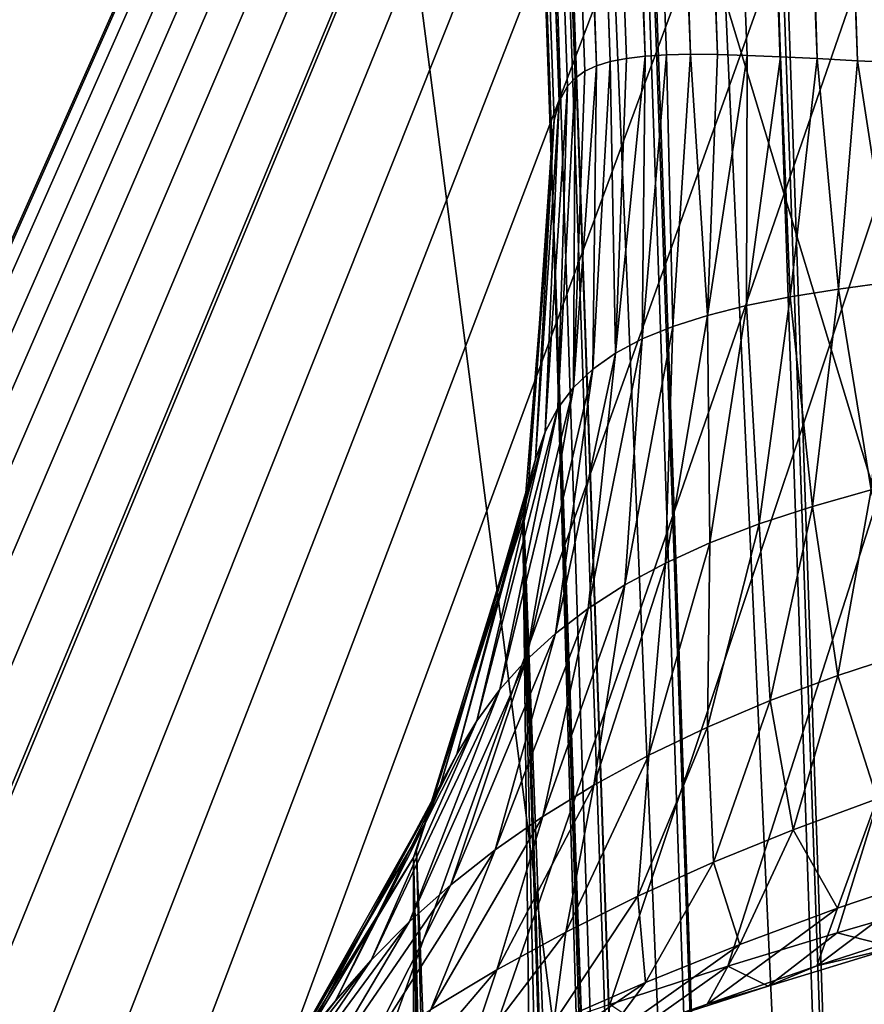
# Model space of a CAD drawing. Header units: millimetres. Extents: x -43.6 to 43.6, y -43.6 to 43.6.
# Tile 380 of 637: x -9.227 to -8.967, y 33.344 to 33.646. Entities that reach past the tile are written whole.
import ezdxf

# ---------------------------------------------------------------- set-up
doc = ezdxf.new("R2010")
doc.units = ezdxf.units.MM
doc.header["$LTSCALE"] = 52.148148
for name, color, linetype in [('150', 7, 'CONTINUOUS'), ('153', 7, 'CONTINUOUS'), ('186', 7, 'CONTINUOUS'), ('198', 7, 'CONTINUOUS'), ('214', 7, 'CONTINUOUS'), ('289', 7, 'CONTINUOUS'), ('380', 7, 'CONTINUOUS'), ('386', 7, 'CONTINUOUS')]:
    doc.layers.add(name, color=color, linetype=linetype)

msp = doc.modelspace()

# ---------------------------------------------------------------- linework, layer by layer
at = {"layer": '150', "linetype": 'Continuous'}
for points in [[(-8.17924, 35.94131, 23.93032), (-9.42874, 33.12963, 14.98488), (-10.46456, 35.34349, 23.93032), (-8.17924, 35.94131, 23.93032)], [(-9.42246, 33.14244, 15.02418), (-9.42874, 33.12963, 14.98488), (-8.17924, 35.94131, 23.93032), (-9.42246, 33.14244, 15.02418)], [(-9.41126, 33.1569, 15.06437), (-9.42246, 33.14244, 15.02418), (-8.17924, 35.94131, 23.93032), (-9.41126, 33.1569, 15.06437)], [(-9.39477, 33.17303, 15.10517), (-9.41126, 33.1569, 15.06437), (-8.17924, 35.94131, 23.93032), (-9.39477, 33.17303, 15.10517)], [(-9.38072, 33.18464, 15.13237), (-9.39477, 33.17303, 15.10517), (-8.17924, 35.94131, 23.93032), (-9.38072, 33.18464, 15.13237)], [(-9.36417, 33.19689, 15.15939), (-9.38072, 33.18464, 15.13237), (-8.17924, 35.94131, 23.93032), (-9.36417, 33.19689, 15.15939)], [(-9.34521, 33.20963, 15.18575), (-9.36417, 33.19689, 15.15939), (-8.17924, 35.94131, 23.93032), (-9.34521, 33.20963, 15.18575)], [(-9.32389, 33.22277, 15.21127), (-9.34521, 33.20963, 15.18575), (-8.17924, 35.94131, 23.93032), (-9.32389, 33.22277, 15.21127)], [(-9.30204, 33.23526, 15.23397), (-9.32389, 33.22277, 15.21127), (-8.17924, 35.94131, 23.93032), (-9.30204, 33.23526, 15.23397)], [(-9.30035, 33.2362, 15.23561), (-9.30204, 33.23526, 15.23397), (-8.17924, 35.94131, 23.93032), (-9.30035, 33.2362, 15.23561)], [(-9.27473, 33.24978, 15.25853), (-9.30035, 33.2362, 15.23561), (-8.17924, 35.94131, 23.93032), (-9.27473, 33.24978, 15.25853)], [(-9.24712, 33.26345, 15.27989), (-9.27473, 33.24978, 15.25853), (-8.17924, 35.94131, 23.93032), (-9.24712, 33.26345, 15.27989)], [(-9.21769, 33.27711, 15.29947), (-9.24712, 33.26345, 15.27989), (-8.17924, 35.94131, 23.93032), (-9.21769, 33.27711, 15.29947)], [(-9.18646, 33.29071, 15.31721), (-9.21769, 33.27711, 15.29947), (-8.17924, 35.94131, 23.93032), (-9.18646, 33.29071, 15.31721)], [(-9.15355, 33.30419, 15.33298), (-9.18646, 33.29071, 15.31721), (-8.17924, 35.94131, 23.93032), (-9.15355, 33.30419, 15.33298)], [(-9.1188, 33.31757, 15.34673), (-9.15355, 33.30419, 15.33298), (-8.17924, 35.94131, 23.93032), (-9.1188, 33.31757, 15.34673)], [(-9.08214, 33.33086, 15.35842), (-9.1188, 33.31757, 15.34673), (-8.17924, 35.94131, 23.93032), (-9.08214, 33.33086, 15.35842)], [(-9.0452, 33.34347, 15.36759), (-9.08214, 33.33086, 15.35842), (-8.17924, 35.94131, 23.93032), (-9.0452, 33.34347, 15.36759)], [(-9.00884, 33.3552, 15.37433), (-9.0452, 33.34347, 15.36759), (-8.17924, 35.94131, 23.93032), (-9.00884, 33.3552, 15.37433)], [(-8.97527, 33.36546, 15.37867), (-9.00884, 33.3552, 15.37433), (-8.17924, 35.94131, 23.93032), (-8.97527, 33.36546, 15.37867)], [(-8.94382, 33.37465, 15.38133), (-8.97527, 33.36546, 15.37867), (-8.17924, 35.94131, 23.93032), (-8.94382, 33.37465, 15.38133)]]:
    msp.add_3dface(points, dxfattribs=at)
at = {"layer": '153', "color": 2, "linetype": 'Continuous'}
for points in [[(-6.91836, 34.71758, 25.93032), (-9.17276, 34.19103, 25.93032), (-6.29734, 28.34869, 2.36968), (-6.91836, 34.71758, 25.93032)], [(-9.17276, 34.19103, 25.93032), (-11.38891, 33.51804, 25.93032), (-8.34962, 27.81336, 2.36968), (-9.17276, 34.19103, 25.93032)], [(-6.29734, 28.34869, 2.36968), (-9.17276, 34.19103, 25.93032), (-7.32823, 28.09979, 2.36968), (-6.29734, 28.34869, 2.36968)], [(-7.32823, 28.09979, 2.36968), (-9.17276, 34.19103, 25.93032), (-8.34962, 27.81336, 2.36968), (-7.32823, 28.09979, 2.36968)], [(-8.34962, 27.81336, 2.36968), (-11.38891, 33.51804, 25.93032), (-9.35983, 27.48989, 2.36968), (-8.34962, 27.81336, 2.36968)]]:
    msp.add_3dface(points, dxfattribs=at)
at = {"layer": '186', "linetype": 'Continuous'}
for points in [[(-9.17213, 36.72465, -3.20318), (-9.00018, 31.80065, -1.69419), (-9.17271, 36.74118, -2.98436), (-9.17213, 36.72465, -3.20318)], [(-9.17271, 36.74118, -2.98436), (-9.00018, 31.80065, -1.69419), (-9.17194, 36.71918, -2.76602), (-9.17271, 36.74118, -2.98436)], [(-9.17023, 36.67011, -3.41574), (-9.00018, 31.80065, -1.69419), (-9.17213, 36.72465, -3.20318), (-9.17023, 36.67011, -3.41574)], [(-9.17194, 36.71918, -2.76602), (-9.00018, 31.80065, -1.69419), (-9.16985, 36.65933, -2.55488), (-9.17194, 36.71918, -2.76602)], [(-9.16705, 36.57924, -3.6155), (-9.00018, 31.80065, -1.69419), (-9.17023, 36.67011, -3.41574), (-9.16705, 36.57924, -3.6155)], [(-9.16985, 36.65933, -2.55488), (-9.00018, 31.80065, -1.69419), (-9.1665, 36.56348, -2.35744), (-9.16985, 36.65933, -2.55488)], [(-9.16271, 36.45482, -3.79629), (-9.00018, 31.80065, -1.69419), (-9.16705, 36.57924, -3.6155), (-9.16271, 36.45482, -3.79629)], [(-9.1665, 36.56348, -2.35744), (-9.00018, 31.80065, -1.69419), (-9.162, 36.43456, -2.17981), (-9.1665, 36.56348, -2.35744)], [(-9.15733, 36.30068, -3.95255), (-9.00018, 31.80065, -1.69419), (-9.16271, 36.45482, -3.79629), (-9.15733, 36.30068, -3.95255)], [(-9.162, 36.43456, -2.17981), (-9.00018, 31.80065, -1.69419), (-9.15648, 36.27654, -2.02745), (-9.162, 36.43456, -2.17981)], [(-9.15107, 36.12158, -4.07945), (-9.00018, 31.80065, -1.69419), (-9.15733, 36.30068, -3.95255), (-9.15107, 36.12158, -4.07945)], [(-9.15648, 36.27654, -2.02745), (-9.00018, 31.80065, -1.69419), (-9.15012, 36.09427, -1.90506), (-9.15648, 36.27654, -2.02745)], [(-9.14414, 35.92302, -4.17307), (-9.00018, 31.80065, -1.69419), (-9.15107, 36.12158, -4.07945), (-9.14414, 35.92302, -4.17307)], [(-9.15012, 36.09427, -1.90506), (-9.00018, 31.80065, -1.69419), (-9.1431, 35.89333, -1.81642), (-9.15012, 36.09427, -1.90506)], [(-9.13674, 35.71112, -4.23051), (-9.00018, 31.80065, -1.69419), (-9.14414, 35.92302, -4.17307), (-9.13674, 35.71112, -4.23051)], [(-9.1431, 35.89333, -1.81642), (-9.00018, 31.80065, -1.69419), (-9.13936, 35.7863, -1.78531), (-9.1431, 35.89333, -1.81642)], [(-9.14013, 35.80819, 14.73878), (-9.12063, 35.24979, -1.2517), (-9.03766, 32.87385, 12.20489), (-9.14013, 35.80819, 14.73878)], [(-9.06302, 33.59998, 14.81589), (-9.14013, 35.80819, 14.73878), (-9.03766, 32.87385, 12.20489), (-9.06302, 33.59998, 14.81589)], [(-9.13936, 35.7863, -1.78531), (-9.00018, 31.80065, -1.69419), (-9.1355, 35.67571, -1.76368), (-9.13936, 35.7863, -1.78531)], [(-9.13294, 35.60227, -4.24506), (-9.00018, 31.80065, -1.69419), (-9.13674, 35.71112, -4.23051), (-9.13294, 35.60227, -4.24506)], [(-9.1355, 35.67571, -1.76368), (-9.00018, 31.80065, -1.69419), (-9.132, 35.57548, -1.7379), (-9.1355, 35.67571, -1.76368)], [(-9.12906, 35.49128, -4.25), (-9.00018, 31.80065, -1.69419), (-9.13294, 35.60227, -4.24506), (-9.12906, 35.49128, -4.25)], [(-9.132, 35.57548, -1.7379), (-9.00018, 31.80065, -1.69419), (-9.12876, 35.48268, -1.69201), (-9.132, 35.57548, -1.7379)], [(-9.0178, 32.30523, -4.25), (-9.00018, 31.80065, -1.69419), (-9.12906, 35.49128, -4.25), (-9.0178, 32.30523, -4.25)], [(-9.12876, 35.48268, -1.69201), (-9.00018, 31.80065, -1.69419), (-9.12593, 35.40158, -1.62826), (-9.12876, 35.48268, -1.69201)], [(-9.12593, 35.40158, -1.62826), (-9.00018, 31.80065, -1.69419), (-9.12362, 35.33538, -1.54935), (-9.12593, 35.40158, -1.62826)], [(-9.12362, 35.33538, -1.54935), (-9.00018, 31.80065, -1.69419), (-9.12191, 35.28662, -1.45825), (-9.12362, 35.33538, -1.54935)], [(-9.12191, 35.28662, -1.45825), (-9.00018, 31.80065, -1.69419), (-9.1209, 35.25755, -1.35855), (-9.12191, 35.28662, -1.45825)], [(-9.00018, 31.80065, -1.69419), (-9.01468, 32.21582, 9.84173), (-9.1209, 35.25755, -1.35855), (-9.00018, 31.80065, -1.69419)], [(-9.1209, 35.25755, -1.35855), (-9.01468, 32.21582, 9.84173), (-9.12066, 35.25082, -1.30562), (-9.1209, 35.25755, -1.35855)], [(-9.01468, 32.21582, 9.84173), (-9.12063, 35.24979, -1.2517), (-9.12066, 35.25082, -1.30562), (-9.01468, 32.21582, 9.84173)], [(-9.03766, 32.87385, 12.20489), (-9.12063, 35.24979, -1.2517), (-9.01468, 32.21582, 9.84173), (-9.03766, 32.87385, 12.20489)]]:
    msp.add_3dface(points, dxfattribs=at)
at = {"layer": '198', "linetype": 'Continuous'}
for points in [[(-9.07165, 33.49317, 14.84549), (-9.06302, 33.59998, 14.81589), (-9.02197, 32.17683, 10.04762), (-9.07165, 33.49317, 14.84549)], [(-9.06302, 33.59998, 14.81589), (-9.03766, 32.87385, 12.20489), (-9.01528, 32.20245, 9.9152), (-9.06302, 33.59998, 14.81589)], [(-9.02197, 32.17683, 10.04762), (-9.06302, 33.59998, 14.81589), (-9.0178, 32.18943, 9.98382), (-9.02197, 32.17683, 10.04762)], [(-9.0178, 32.18943, 9.98382), (-9.06302, 33.59998, 14.81589), (-9.01528, 32.20245, 9.9152), (-9.0178, 32.18943, 9.98382)], [(-9.07187, 33.49209, 14.84579), (-9.07165, 33.49317, 14.84549), (-9.03082, 32.15863, 10.1355), (-9.07187, 33.49209, 14.84579)], [(-9.03082, 32.15863, 10.1355), (-9.07165, 33.49317, 14.84549), (-9.02197, 32.17683, 10.04762), (-9.03082, 32.15863, 10.1355)], [(-9.10456, 33.39078, 14.87363), (-9.07187, 33.49209, 14.84579), (-9.05576, 32.12476, 10.28614), (-9.10456, 33.39078, 14.87363)], [(-9.05576, 32.12476, 10.28614), (-9.07187, 33.49209, 14.84579), (-9.04224, 32.14128, 10.21473), (-9.05576, 32.12476, 10.28614)], [(-9.04224, 32.14128, 10.21473), (-9.07187, 33.49209, 14.84579), (-9.03123, 32.15791, 10.13887), (-9.04224, 32.14128, 10.21473)], [(-9.03123, 32.15791, 10.13887), (-9.07187, 33.49209, 14.84579), (-9.03082, 32.15863, 10.1355), (-9.03123, 32.15791, 10.13887)], [(-9.10553, 33.38866, 14.87421), (-9.10456, 33.39078, 14.87363), (-9.07102, 32.10902, 10.35054), (-9.10553, 33.38866, 14.87421)], [(-9.07102, 32.10902, 10.35054), (-9.10456, 33.39078, 14.87363), (-9.05576, 32.12476, 10.28614), (-9.07102, 32.10902, 10.35054)], [(-9.16012, 33.29787, 14.89892), (-9.10553, 33.38866, 14.87421), (-9.10577, 32.07967, 10.46101), (-9.16012, 33.29787, 14.89892)], [(-9.10577, 32.07967, 10.46101), (-9.10553, 33.38866, 14.87421), (-9.08775, 32.09401, 10.40863), (-9.10577, 32.07967, 10.46101)], [(-9.08775, 32.09401, 10.40863), (-9.10553, 33.38866, 14.87421), (-9.08422, 32.09702, 10.39726), (-9.08775, 32.09401, 10.40863)], [(-9.08422, 32.09702, 10.39726), (-9.10553, 33.38866, 14.87421), (-9.07102, 32.10902, 10.35054), (-9.08422, 32.09702, 10.39726)]]:
    msp.add_3dface(points, dxfattribs=at)
at = {"layer": '214', "color": 2, "linetype": 'Continuous'}
for points in [[(-9.18806, 34.29035, 26.12162), (-11.43638, 33.69047, 26.19683), (-11.41111, 33.616, 26.12162), (-9.18806, 34.29035, 26.12162)], [(-9.18806, 34.29035, 26.12162), (-11.41111, 33.616, 26.12162), (-9.17239, 34.2319, 26.03118), (-9.18806, 34.29035, 26.12162)], [(-9.17239, 34.2319, 26.03118), (-11.41111, 33.616, 26.12162), (-11.39166, 33.55869, 26.03118), (-9.17239, 34.2319, 26.03118)], [(-9.17276, 34.19103, 25.93032), (-9.17239, 34.2319, 26.03118), (-11.39166, 33.55869, 26.03118), (-9.17276, 34.19103, 25.93032)], [(-11.38891, 33.51804, 25.93032), (-9.17276, 34.19103, 25.93032), (-11.39166, 33.55869, 26.03118), (-11.38891, 33.51804, 25.93032)]]:
    msp.add_3dface(points, dxfattribs=at)
at = {"layer": '289', "linetype": 'Continuous'}
for points in [[(-9.00414, 35.49564, -4.46651), (-8.89544, 32.3095, -4.465), (-9.05287, 35.49394, -4.42974), (-9.00414, 35.49564, -4.46651)], [(-8.99913, 35.49581, -4.46932), (-8.89288, 32.30959, -4.46651), (-9.00414, 35.49564, -4.46651), (-8.99913, 35.49581, -4.46932)], [(-8.89288, 32.30959, -4.46651), (-8.89544, 32.3095, -4.465), (-9.00414, 35.49564, -4.46651), (-8.89288, 32.30959, -4.46651)], [(-8.94388, 35.49774, -4.49148), (-8.83402, 32.31164, -4.4911), (-8.99913, 35.49581, -4.46932), (-8.94388, 35.49774, -4.49148)], [(-8.83402, 32.31164, -4.4911), (-8.89288, 32.30959, -4.46651), (-8.99913, 35.49581, -4.46932), (-8.83402, 32.31164, -4.4911)], [(-9.09559, 35.49244, -4.375), (-8.98727, 32.30629, -4.36975), (-9.12024, 35.49158, -4.31585), (-9.09559, 35.49244, -4.375)], [(-9.09422, 35.49249, -4.37734), (-8.98433, 32.30639, -4.375), (-9.09559, 35.49244, -4.375), (-9.09422, 35.49249, -4.37734)], [(-8.98433, 32.30639, -4.375), (-8.98727, 32.30629, -4.36975), (-9.09559, 35.49244, -4.375), (-8.98433, 32.30639, -4.375)], [(-9.05588, 35.49383, -4.42678), (-8.94777, 32.30767, -4.42357), (-9.09422, 35.49249, -4.37734), (-9.05588, 35.49383, -4.42678)], [(-8.94777, 32.30767, -4.42357), (-8.98433, 32.30639, -4.375), (-9.09422, 35.49249, -4.37734), (-8.94777, 32.30767, -4.42357)], [(-9.05287, 35.49394, -4.42974), (-8.94462, 32.30778, -4.42678), (-9.05588, 35.49383, -4.42678), (-9.05287, 35.49394, -4.42974)], [(-8.94462, 32.30778, -4.42678), (-8.94777, 32.30767, -4.42357), (-9.05588, 35.49383, -4.42678), (-8.94462, 32.30778, -4.42678)], [(-8.89544, 32.3095, -4.465), (-8.94462, 32.30778, -4.42678), (-9.05287, 35.49394, -4.42974), (-8.89544, 32.3095, -4.465)], [(-9.0178, 32.30523, -4.25), (-9.12906, 35.49128, -4.25), (-9.12055, 35.49157, -4.3147), (-9.0178, 32.30523, -4.25)], [(-9.12024, 35.49158, -4.31585), (-9.00929, 32.30552, -4.3147), (-9.12055, 35.49157, -4.3147), (-9.12024, 35.49158, -4.31585)], [(-9.01113, 32.30546, -4.3074), (-9.0178, 32.30523, -4.25), (-9.12055, 35.49157, -4.3147), (-9.01113, 32.30546, -4.3074)], [(-9.00929, 32.30552, -4.3147), (-9.01113, 32.30546, -4.3074), (-9.12055, 35.49157, -4.3147), (-9.00929, 32.30552, -4.3147)], [(-8.98727, 32.30629, -4.36975), (-9.00929, 32.30552, -4.3147), (-9.12024, 35.49158, -4.31585), (-8.98727, 32.30629, -4.36975)]]:
    msp.add_3dface(points, dxfattribs=at)
at = {"layer": '380', "linetype": 'Continuous'}
for points in [[(-8.98015, 35.82192, 14.97201), (-8.98598, 35.82164, 14.96969), (-8.90693, 33.63214, 15.04721), (-8.98015, 35.82192, 14.97201)], [(-8.955, 35.82309, 14.98018), (-8.98015, 35.82192, 14.97201), (-8.89062, 33.63271, 15.05309), (-8.955, 35.82309, 14.98018)], [(-8.89062, 33.63271, 15.05309), (-8.98015, 35.82192, 14.97201), (-8.90693, 33.63214, 15.04721), (-8.89062, 33.63271, 15.05309)], [(-9.01531, 35.82011, 14.95525), (-9.0425, 35.81853, 14.93709), (-8.94, 33.63247, 15.03101), (-9.01531, 35.82011, 14.95525)], [(-8.98598, 35.82164, 14.96969), (-9.01531, 35.82011, 14.95525), (-8.92353, 33.6321, 15.03983), (-8.98598, 35.82164, 14.96969)], [(-8.92353, 33.6321, 15.03983), (-9.01531, 35.82011, 14.95525), (-8.94, 33.63247, 15.03101), (-8.92353, 33.6321, 15.03983)], [(-8.90693, 33.63214, 15.04721), (-8.98598, 35.82164, 14.96969), (-8.92353, 33.6321, 15.03983), (-8.90693, 33.63214, 15.04721)], [(-9.06708, 35.81692, 14.91554), (-9.08863, 35.81531, 14.89095), (-8.99269, 33.63493, 14.9899), (-9.06708, 35.81692, 14.91554)], [(-9.04992, 35.81806, 14.93117), (-9.06708, 35.81692, 14.91554), (-8.98143, 33.63437, 15.00071), (-9.04992, 35.81806, 14.93117)], [(-8.98143, 33.63437, 15.00071), (-9.06708, 35.81692, 14.91554), (-8.99269, 33.63493, 14.9899), (-8.98143, 33.63437, 15.00071)], [(-9.0425, 35.81853, 14.93709), (-9.04992, 35.81806, 14.93117), (-8.969, 33.63373, 15.0112), (-9.0425, 35.81853, 14.93709)], [(-8.969, 33.63373, 15.0112), (-9.04992, 35.81806, 14.93117), (-8.98143, 33.63437, 15.00071), (-8.969, 33.63373, 15.0112)], [(-8.94, 33.63247, 15.03101), (-9.0425, 35.81853, 14.93709), (-8.95525, 33.63306, 15.02134), (-8.94, 33.63247, 15.03101)], [(-8.95525, 33.63306, 15.02134), (-9.0425, 35.81853, 14.93709), (-8.969, 33.63373, 15.0112), (-8.95525, 33.63306, 15.02134)], [(-9.10678, 35.81372, 14.86376), (-9.12121, 35.81219, 14.83442), (-9.03429, 33.63513, 14.93339), (-9.10678, 35.81372, 14.86376)], [(-9.09545, 35.81474, 14.88161), (-9.10678, 35.81372, 14.86376), (-9.02035, 33.63569, 14.95627), (-9.09545, 35.81474, 14.88161)], [(-9.02035, 33.63569, 14.95627), (-9.10678, 35.81372, 14.86376), (-9.02774, 33.63553, 14.94483), (-9.02035, 33.63569, 14.95627)], [(-9.02774, 33.63553, 14.94483), (-9.10678, 35.81372, 14.86376), (-9.03429, 33.63513, 14.93339), (-9.02774, 33.63553, 14.94483)], [(-9.08863, 35.81531, 14.89095), (-9.09545, 35.81474, 14.88161), (-9.01208, 33.63562, 14.96763), (-9.08863, 35.81531, 14.89095)], [(-9.01208, 33.63562, 14.96763), (-9.09545, 35.81474, 14.88161), (-9.02035, 33.63569, 14.95627), (-9.01208, 33.63562, 14.96763)], [(-8.99269, 33.63493, 14.9899), (-9.08863, 35.81531, 14.89095), (-9.00288, 33.63536, 14.97886), (-8.99269, 33.63493, 14.9899)], [(-9.00288, 33.63536, 14.97886), (-9.08863, 35.81531, 14.89095), (-9.01208, 33.63562, 14.96763), (-9.00288, 33.63536, 14.97886)], [(-9.1359, 35.80995, 14.78485), (-9.14013, 35.80819, 14.73878), (-9.06073, 33.62122, 14.85392), (-9.1359, 35.80995, 14.78485)], [(-9.13169, 35.81075, 14.80345), (-9.1359, 35.80995, 14.78485), (-9.05582, 33.62838, 14.87837), (-9.13169, 35.81075, 14.80345)], [(-9.05582, 33.62838, 14.87837), (-9.1359, 35.80995, 14.78485), (-9.05818, 33.62587, 14.86827), (-9.05582, 33.62838, 14.87837)], [(-9.05818, 33.62587, 14.86827), (-9.1359, 35.80995, 14.78485), (-9.06073, 33.62122, 14.85392), (-9.05818, 33.62587, 14.86827)], [(-9.12228, 35.81206, 14.83179), (-9.13169, 35.81075, 14.80345), (-9.0493, 33.63214, 14.89965), (-9.12228, 35.81206, 14.83179)], [(-9.0493, 33.63214, 14.89965), (-9.13169, 35.81075, 14.80345), (-9.05288, 33.63046, 14.88884), (-9.0493, 33.63214, 14.89965)], [(-9.05288, 33.63046, 14.88884), (-9.13169, 35.81075, 14.80345), (-9.05582, 33.62838, 14.87837), (-9.05288, 33.63046, 14.88884)], [(-9.12121, 35.81219, 14.83442), (-9.12228, 35.81206, 14.83179), (-9.04504, 33.63346, 14.91073), (-9.12121, 35.81219, 14.83442)], [(-9.04504, 33.63346, 14.91073), (-9.12228, 35.81206, 14.83179), (-9.0493, 33.63214, 14.89965), (-9.04504, 33.63346, 14.91073)], [(-9.03429, 33.63513, 14.93339), (-9.12121, 35.81219, 14.83442), (-9.04005, 33.63445, 14.922), (-9.03429, 33.63513, 14.93339)], [(-9.04005, 33.63445, 14.922), (-9.12121, 35.81219, 14.83442), (-9.04504, 33.63346, 14.91073), (-9.04005, 33.63445, 14.922)], [(-9.14013, 35.80819, 14.73878), (-9.06302, 33.59998, 14.81589), (-9.06301, 33.60841, 14.82792), (-9.14013, 35.80819, 14.73878)], [(-9.06073, 33.62122, 14.85392), (-9.14013, 35.80819, 14.73878), (-9.06229, 33.61545, 14.84052), (-9.06073, 33.62122, 14.85392)], [(-9.06229, 33.61545, 14.84052), (-9.14013, 35.80819, 14.73878), (-9.06301, 33.60841, 14.82792), (-9.06229, 33.61545, 14.84052)]]:
    msp.add_3dface(points, dxfattribs=at)
at = {"layer": '386', "linetype": 'Continuous'}
for points in [[(-9.02774, 33.63553, 14.94483), (-9.03429, 33.63513, 14.93339), (-9.0352, 33.54814, 14.9485), (-9.02774, 33.63553, 14.94483)], [(-9.0258, 33.55199, 14.96277), (-9.02774, 33.63553, 14.94483), (-9.0352, 33.54814, 14.9485), (-9.0258, 33.55199, 14.96277)], [(-9.02035, 33.63569, 14.95627), (-9.02774, 33.63553, 14.94483), (-9.0258, 33.55199, 14.96277), (-9.02035, 33.63569, 14.95627)], [(-9.01512, 33.55539, 14.97685), (-9.02035, 33.63569, 14.95627), (-9.0258, 33.55199, 14.96277), (-9.01512, 33.55539, 14.97685)], [(-9.01208, 33.63562, 14.96763), (-9.02035, 33.63569, 14.95627), (-9.01512, 33.55539, 14.97685), (-9.01208, 33.63562, 14.96763)], [(-9.00288, 33.63536, 14.97886), (-9.01208, 33.63562, 14.96763), (-9.01512, 33.55539, 14.97685), (-9.00288, 33.63536, 14.97886)], [(-9.04504, 33.63346, 14.91073), (-9.0493, 33.63214, 14.89965), (-9.05038, 33.53886, 14.91987), (-9.04504, 33.63346, 14.91073)], [(-9.04337, 33.54379, 14.93415), (-9.04504, 33.63346, 14.91073), (-9.05038, 33.53886, 14.91987), (-9.04337, 33.54379, 14.93415)], [(-9.04005, 33.63445, 14.922), (-9.04504, 33.63346, 14.91073), (-9.04337, 33.54379, 14.93415), (-9.04005, 33.63445, 14.922)], [(-9.03429, 33.63513, 14.93339), (-9.04005, 33.63445, 14.922), (-9.04337, 33.54379, 14.93415), (-9.03429, 33.63513, 14.93339)], [(-9.0352, 33.54814, 14.9485), (-9.03429, 33.63513, 14.93339), (-9.04337, 33.54379, 14.93415), (-9.0352, 33.54814, 14.9485)], [(-9.00311, 33.55841, 14.99061), (-9.00288, 33.63536, 14.97886), (-9.01512, 33.55539, 14.97685), (-9.00311, 33.55841, 14.99061)], [(-8.99269, 33.63493, 14.9899), (-9.00288, 33.63536, 14.97886), (-9.00311, 33.55841, 14.99061), (-8.99269, 33.63493, 14.9899)], [(-8.98972, 33.56108, 15.00392), (-8.99269, 33.63493, 14.9899), (-9.00311, 33.55841, 14.99061), (-8.98972, 33.56108, 15.00392)], [(-8.98143, 33.63437, 15.00071), (-8.99269, 33.63493, 14.9899), (-8.98972, 33.56108, 15.00392), (-8.98143, 33.63437, 15.00071)], [(-8.97489, 33.56347, 15.01663), (-8.98143, 33.63437, 15.00071), (-8.98972, 33.56108, 15.00392), (-8.97489, 33.56347, 15.01663)], [(-8.969, 33.63373, 15.0112), (-8.98143, 33.63437, 15.00071), (-8.97489, 33.56347, 15.01663), (-8.969, 33.63373, 15.0112)], [(-8.95858, 33.56567, 15.02859), (-8.969, 33.63373, 15.0112), (-8.97489, 33.56347, 15.01663), (-8.95858, 33.56567, 15.02859)], [(-8.95525, 33.63306, 15.02134), (-8.969, 33.63373, 15.0112), (-8.95858, 33.56567, 15.02859), (-8.95525, 33.63306, 15.02134)], [(-9.0493, 33.63214, 14.89965), (-9.05288, 33.63046, 14.88884), (-9.05628, 33.53326, 14.90583), (-9.0493, 33.63214, 14.89965)], [(-9.05038, 33.53886, 14.91987), (-9.0493, 33.63214, 14.89965), (-9.05628, 33.53326, 14.90583), (-9.05038, 33.53886, 14.91987)], [(-9.05288, 33.63046, 14.88884), (-9.05582, 33.62838, 14.87837), (-9.05628, 33.53326, 14.90583), (-9.05288, 33.63046, 14.88884)], [(-9.05582, 33.62838, 14.87837), (-9.05818, 33.62587, 14.86827), (-9.06113, 33.52686, 14.89224), (-9.05582, 33.62838, 14.87837)], [(-9.05628, 33.53326, 14.90583), (-9.05582, 33.62838, 14.87837), (-9.06113, 33.52686, 14.89224), (-9.05628, 33.53326, 14.90583)], [(-9.05818, 33.62587, 14.86827), (-9.06073, 33.62122, 14.85392), (-9.06501, 33.51954, 14.87934), (-9.05818, 33.62587, 14.86827)], [(-9.06113, 33.52686, 14.89224), (-9.05818, 33.62587, 14.86827), (-9.06501, 33.51954, 14.87934), (-9.06113, 33.52686, 14.89224)], [(-9.06073, 33.62122, 14.85392), (-9.06229, 33.61545, 14.84052), (-9.06803, 33.51122, 14.86734), (-9.06073, 33.62122, 14.85392)], [(-9.06501, 33.51954, 14.87934), (-9.06073, 33.62122, 14.85392), (-9.06803, 33.51122, 14.86734), (-9.06501, 33.51954, 14.87934)], [(-9.06229, 33.61545, 14.84052), (-9.06301, 33.60841, 14.82792), (-9.07029, 33.50199, 14.85629), (-9.06229, 33.61545, 14.84052)], [(-9.06803, 33.51122, 14.86734), (-9.06229, 33.61545, 14.84052), (-9.07029, 33.50199, 14.85629), (-9.06803, 33.51122, 14.86734)], [(-9.06301, 33.60841, 14.82792), (-9.06302, 33.59998, 14.81589), (-9.07029, 33.50199, 14.85629), (-9.06301, 33.60841, 14.82792)], [(-9.06302, 33.59998, 14.81589), (-9.07165, 33.49317, 14.84549), (-9.07029, 33.50199, 14.85629), (-9.06302, 33.59998, 14.81589)], [(-8.97489, 33.56347, 15.01663), (-8.98972, 33.56108, 15.00392), (-8.98281, 33.49666, 15.03937), (-8.97489, 33.56347, 15.01663)], [(-8.96483, 33.50173, 15.05103), (-8.97489, 33.56347, 15.01663), (-8.98281, 33.49666, 15.03937), (-8.96483, 33.50173, 15.05103)], [(-8.95858, 33.56567, 15.02859), (-8.97489, 33.56347, 15.01663), (-8.96483, 33.50173, 15.05103), (-8.95858, 33.56567, 15.02859)], [(-8.98972, 33.56108, 15.00392), (-9.00311, 33.55841, 14.99061), (-8.99929, 33.49124, 15.02699), (-8.98972, 33.56108, 15.00392)], [(-8.98281, 33.49666, 15.03937), (-8.98972, 33.56108, 15.00392), (-8.99929, 33.49124, 15.02699), (-8.98281, 33.49666, 15.03937)], [(-9.00311, 33.55841, 14.99061), (-9.01512, 33.55539, 14.97685), (-9.01436, 33.48543, 15.01401), (-9.00311, 33.55841, 14.99061)], [(-8.99929, 33.49124, 15.02699), (-9.00311, 33.55841, 14.99061), (-9.01436, 33.48543, 15.01401), (-8.99929, 33.49124, 15.02699)], [(-9.01512, 33.55539, 14.97685), (-9.0258, 33.55199, 14.96277), (-9.02808, 33.47919, 15.00059), (-9.01512, 33.55539, 14.97685)], [(-9.01436, 33.48543, 15.01401), (-9.01512, 33.55539, 14.97685), (-9.02808, 33.47919, 15.00059), (-9.01436, 33.48543, 15.01401)], [(-9.0258, 33.55199, 14.96277), (-9.0352, 33.54814, 14.9485), (-9.04054, 33.47248, 14.98683), (-9.0258, 33.55199, 14.96277)], [(-9.02808, 33.47919, 15.00059), (-9.0258, 33.55199, 14.96277), (-9.04054, 33.47248, 14.98683), (-9.02808, 33.47919, 15.00059)], [(-9.0352, 33.54814, 14.9485), (-9.04337, 33.54379, 14.93415), (-9.05179, 33.46528, 14.97284), (-9.0352, 33.54814, 14.9485)], [(-9.04054, 33.47248, 14.98683), (-9.0352, 33.54814, 14.9485), (-9.05179, 33.46528, 14.97284), (-9.04054, 33.47248, 14.98683)], [(-9.04337, 33.54379, 14.93415), (-9.05038, 33.53886, 14.91987), (-9.0619, 33.45755, 14.95877), (-9.04337, 33.54379, 14.93415)], [(-9.05179, 33.46528, 14.97284), (-9.04337, 33.54379, 14.93415), (-9.0619, 33.45755, 14.95877), (-9.05179, 33.46528, 14.97284)], [(-9.05038, 33.53886, 14.91987), (-9.05628, 33.53326, 14.90583), (-9.07094, 33.44925, 14.94477), (-9.05038, 33.53886, 14.91987)], [(-9.0619, 33.45755, 14.95877), (-9.05038, 33.53886, 14.91987), (-9.07094, 33.44925, 14.94477), (-9.0619, 33.45755, 14.95877)], [(-9.05628, 33.53326, 14.90583), (-9.06113, 33.52686, 14.89224), (-9.07895, 33.44032, 14.93105), (-9.05628, 33.53326, 14.90583)], [(-9.07094, 33.44925, 14.94477), (-9.05628, 33.53326, 14.90583), (-9.07895, 33.44032, 14.93105), (-9.07094, 33.44925, 14.94477)], [(-9.06113, 33.52686, 14.89224), (-9.06501, 33.51954, 14.87934), (-9.08601, 33.4307, 14.91787), (-9.06113, 33.52686, 14.89224)], [(-9.07895, 33.44032, 14.93105), (-9.06113, 33.52686, 14.89224), (-9.08601, 33.4307, 14.91787), (-9.07895, 33.44032, 14.93105)], [(-9.06501, 33.51954, 14.87934), (-9.06803, 33.51122, 14.86734), (-9.09221, 33.4204, 14.90555), (-9.06501, 33.51954, 14.87934)], [(-9.08601, 33.4307, 14.91787), (-9.06501, 33.51954, 14.87934), (-9.09221, 33.4204, 14.90555), (-9.08601, 33.4307, 14.91787)], [(-9.06803, 33.51122, 14.86734), (-9.07029, 33.50199, 14.85629), (-9.09759, 33.4096, 14.89431), (-9.06803, 33.51122, 14.86734)], [(-9.09221, 33.4204, 14.90555), (-9.06803, 33.51122, 14.86734), (-9.09759, 33.4096, 14.89431), (-9.09221, 33.4204, 14.90555)], [(-9.07029, 33.50199, 14.85629), (-9.07187, 33.49209, 14.84579), (-9.1021, 33.39878, 14.88409), (-9.07029, 33.50199, 14.85629)], [(-9.09759, 33.4096, 14.89431), (-9.07029, 33.50199, 14.85629), (-9.1021, 33.39878, 14.88409), (-9.09759, 33.4096, 14.89431)], [(-9.07165, 33.49317, 14.84549), (-9.07187, 33.49209, 14.84579), (-9.07029, 33.50199, 14.85629), (-9.07165, 33.49317, 14.84549)], [(-8.96483, 33.50173, 15.05103), (-8.98281, 33.49666, 15.03937), (-8.97506, 33.44462, 15.08658), (-8.96483, 33.50173, 15.05103)], [(-8.95278, 33.45192, 15.09673), (-8.96483, 33.50173, 15.05103), (-8.97506, 33.44462, 15.08658), (-8.95278, 33.45192, 15.09673)], [(-8.98281, 33.49666, 15.03937), (-8.99929, 33.49124, 15.02699), (-8.99581, 33.43691, 15.0755), (-8.98281, 33.49666, 15.03937)], [(-8.97506, 33.44462, 15.08658), (-8.98281, 33.49666, 15.03937), (-8.99581, 33.43691, 15.0755), (-8.97506, 33.44462, 15.08658)], [(-9.07187, 33.49209, 14.84579), (-9.10456, 33.39078, 14.87363), (-9.1021, 33.39878, 14.88409), (-9.07187, 33.49209, 14.84579)], [(-8.99929, 33.49124, 15.02699), (-9.01436, 33.48543, 15.01401), (-9.01516, 33.42875, 15.06364), (-8.99929, 33.49124, 15.02699)], [(-8.99581, 33.43691, 15.0755), (-8.99929, 33.49124, 15.02699), (-9.01516, 33.42875, 15.06364), (-8.99581, 33.43691, 15.0755)], [(-9.01436, 33.48543, 15.01401), (-9.02808, 33.47919, 15.00059), (-9.03321, 33.4201, 15.05109), (-9.01436, 33.48543, 15.01401)], [(-9.01516, 33.42875, 15.06364), (-9.01436, 33.48543, 15.01401), (-9.03321, 33.4201, 15.05109), (-9.01516, 33.42875, 15.06364)], [(-9.02808, 33.47919, 15.00059), (-9.04054, 33.47248, 14.98683), (-9.05006, 33.41094, 15.03797), (-9.02808, 33.47919, 15.00059)], [(-9.03321, 33.4201, 15.05109), (-9.02808, 33.47919, 15.00059), (-9.05006, 33.41094, 15.03797), (-9.03321, 33.4201, 15.05109)], [(-9.04054, 33.47248, 14.98683), (-9.05179, 33.46528, 14.97284), (-9.06577, 33.40126, 15.02434), (-9.04054, 33.47248, 14.98683)], [(-9.05006, 33.41094, 15.03797), (-9.04054, 33.47248, 14.98683), (-9.06577, 33.40126, 15.02434), (-9.05006, 33.41094, 15.03797)], [(-9.05179, 33.46528, 14.97284), (-9.0619, 33.45755, 14.95877), (-9.08041, 33.39105, 15.0103), (-9.05179, 33.46528, 14.97284)], [(-9.06577, 33.40126, 15.02434), (-9.05179, 33.46528, 14.97284), (-9.08041, 33.39105, 15.0103), (-9.06577, 33.40126, 15.02434)], [(-9.0619, 33.45755, 14.95877), (-9.07094, 33.44925, 14.94477), (-9.09406, 33.38029, 14.99595), (-9.0619, 33.45755, 14.95877)], [(-9.08041, 33.39105, 15.0103), (-9.0619, 33.45755, 14.95877), (-9.09406, 33.38029, 14.99595), (-9.08041, 33.39105, 15.0103)], [(-8.95278, 33.45192, 15.09673), (-8.97506, 33.44462, 15.08658), (-8.96292, 33.40666, 15.14266), (-8.95278, 33.45192, 15.09673)], [(-9.07094, 33.44925, 14.94477), (-9.07895, 33.44032, 14.93105), (-9.10677, 33.36897, 14.98142), (-9.07094, 33.44925, 14.94477)], [(-9.09406, 33.38029, 14.99595), (-9.07094, 33.44925, 14.94477), (-9.10677, 33.36897, 14.98142), (-9.09406, 33.38029, 14.99595)], [(-8.97506, 33.44462, 15.08658), (-8.99581, 33.43691, 15.0755), (-8.98876, 33.39721, 15.13343), (-8.97506, 33.44462, 15.08658)], [(-8.96292, 33.40666, 15.14266), (-8.97506, 33.44462, 15.08658), (-8.98876, 33.39721, 15.13343), (-8.96292, 33.40666, 15.14266)], [(-9.07895, 33.44032, 14.93105), (-9.08601, 33.4307, 14.91787), (-9.11858, 33.35706, 14.9669), (-9.07895, 33.44032, 14.93105)], [(-9.10677, 33.36897, 14.98142), (-9.07895, 33.44032, 14.93105), (-9.11858, 33.35706, 14.9669), (-9.10677, 33.36897, 14.98142)], [(-8.99581, 33.43691, 15.0755), (-9.01516, 33.42875, 15.06364), (-9.01325, 33.38725, 15.12319), (-8.99581, 33.43691, 15.0755)], [(-8.98876, 33.39721, 15.13343), (-8.99581, 33.43691, 15.0755), (-9.01325, 33.38725, 15.12319), (-8.98876, 33.39721, 15.13343)], [(-9.08601, 33.4307, 14.91787), (-9.09221, 33.4204, 14.90555), (-9.12955, 33.34457, 14.95262), (-9.08601, 33.4307, 14.91787)], [(-9.11858, 33.35706, 14.9669), (-9.08601, 33.4307, 14.91787), (-9.12955, 33.34457, 14.95262), (-9.11858, 33.35706, 14.9669)], [(-9.01516, 33.42875, 15.06364), (-9.03321, 33.4201, 15.05109), (-9.03654, 33.37675, 15.11202), (-9.01516, 33.42875, 15.06364)], [(-9.01325, 33.38725, 15.12319), (-9.01516, 33.42875, 15.06364), (-9.03654, 33.37675, 15.11202), (-9.01325, 33.38725, 15.12319)], [(-9.09221, 33.4204, 14.90555), (-9.09759, 33.4096, 14.89431), (-9.13971, 33.33159, 14.93884), (-9.09221, 33.4204, 14.90555)], [(-9.12955, 33.34457, 14.95262), (-9.09221, 33.4204, 14.90555), (-9.13971, 33.33159, 14.93884), (-9.12955, 33.34457, 14.95262)], [(-9.03321, 33.4201, 15.05109), (-9.05006, 33.41094, 15.03797), (-9.05873, 33.3657, 15.09997), (-9.03321, 33.4201, 15.05109)], [(-9.03654, 33.37675, 15.11202), (-9.03321, 33.4201, 15.05109), (-9.05873, 33.3657, 15.09997), (-9.03654, 33.37675, 15.11202)], [(-9.09759, 33.4096, 14.89431), (-9.1021, 33.39878, 14.88409), (-9.14892, 33.31844, 14.92566), (-9.09759, 33.4096, 14.89431)], [(-9.13971, 33.33159, 14.93884), (-9.09759, 33.4096, 14.89431), (-9.14892, 33.31844, 14.92566), (-9.13971, 33.33159, 14.93884)], [(-9.05006, 33.41094, 15.03797), (-9.06577, 33.40126, 15.02434), (-9.07993, 33.35408, 15.0871), (-9.05006, 33.41094, 15.03797)], [(-9.05873, 33.3657, 15.09997), (-9.05006, 33.41094, 15.03797), (-9.07993, 33.35408, 15.0871), (-9.05873, 33.3657, 15.09997)], [(-8.97518, 33.37304, 15.19726), (-8.96292, 33.40666, 15.14266), (-8.98876, 33.39721, 15.13343), (-8.97518, 33.37304, 15.19726)], [(-8.97518, 33.37304, 15.19726), (-8.94391, 33.38366, 15.2041), (-8.96292, 33.40666, 15.14266), (-8.97518, 33.37304, 15.19726)], [(-9.06577, 33.40126, 15.02434), (-9.08041, 33.39105, 15.0103), (-9.1002, 33.34191, 15.07342), (-9.06577, 33.40126, 15.02434)], [(-9.07993, 33.35408, 15.0871), (-9.06577, 33.40126, 15.02434), (-9.1002, 33.34191, 15.07342), (-9.07993, 33.35408, 15.0871)], [(-9.1021, 33.39878, 14.88409), (-9.10553, 33.38866, 14.87421), (-9.15674, 33.3059, 14.91286), (-9.1021, 33.39878, 14.88409)], [(-9.14892, 33.31844, 14.92566), (-9.1021, 33.39878, 14.88409), (-9.15674, 33.3059, 14.91286), (-9.14892, 33.31844, 14.92566)], [(-9.10456, 33.39078, 14.87363), (-9.10553, 33.38866, 14.87421), (-9.1021, 33.39878, 14.88409), (-9.10456, 33.39078, 14.87363)], [(-9.00523, 33.3619, 15.18922), (-8.98876, 33.39721, 15.13343), (-9.01325, 33.38725, 15.12319), (-9.00523, 33.3619, 15.18922)], [(-9.00523, 33.3619, 15.18922), (-8.97518, 33.37304, 15.19726), (-8.98876, 33.39721, 15.13343), (-9.00523, 33.3619, 15.18922)], [(-9.08041, 33.39105, 15.0103), (-9.09406, 33.38029, 14.99595), (-9.11962, 33.32918, 15.05897), (-9.08041, 33.39105, 15.0103)], [(-9.1002, 33.34191, 15.07342), (-9.08041, 33.39105, 15.0103), (-9.11962, 33.32918, 15.05897), (-9.1002, 33.34191, 15.07342)], [(-9.10553, 33.38866, 14.87421), (-9.16012, 33.29787, 14.89892), (-9.15674, 33.3059, 14.91286), (-9.10553, 33.38866, 14.87421)], [(-9.03423, 33.35019, 15.18002), (-9.01325, 33.38725, 15.12319), (-9.03654, 33.37675, 15.11202), (-9.03423, 33.35019, 15.18002)], [(-9.03423, 33.35019, 15.18002), (-9.00523, 33.3619, 15.18922), (-9.01325, 33.38725, 15.12319), (-9.03423, 33.35019, 15.18002)], [(-8.94391, 33.38366, 15.2041), (-8.97518, 33.37304, 15.19726), (-8.98155, 33.35529, 15.25899), (-8.94391, 33.38366, 15.2041)], [(-8.94707, 33.36652, 15.26392), (-8.94391, 33.38366, 15.2041), (-8.98155, 33.35529, 15.25899), (-8.94707, 33.36652, 15.26392)], [(-9.09406, 33.38029, 14.99595), (-9.10677, 33.36897, 14.98142), (-9.13823, 33.31591, 15.0438), (-9.09406, 33.38029, 14.99595)], [(-9.11962, 33.32918, 15.05897), (-9.09406, 33.38029, 14.99595), (-9.13823, 33.31591, 15.0438), (-9.11962, 33.32918, 15.05897)], [(-9.06233, 33.33789, 15.16968), (-9.03423, 33.35019, 15.18002), (-9.03654, 33.37675, 15.11202), (-9.06233, 33.33789, 15.16968)], [(-9.06233, 33.33789, 15.16968), (-9.03654, 33.37675, 15.11202), (-9.05873, 33.3657, 15.09997), (-9.06233, 33.33789, 15.16968)], [(-8.97518, 33.37304, 15.19726), (-9.00523, 33.3619, 15.18922), (-9.01523, 33.34354, 15.25287), (-8.97518, 33.37304, 15.19726)], [(-8.98155, 33.35529, 15.25899), (-8.97518, 33.37304, 15.19726), (-9.01523, 33.34354, 15.25287), (-8.98155, 33.35529, 15.25899)], [(-8.97527, 33.36546, 15.37867), (-8.94382, 33.37465, 15.38133), (-8.95764, 33.36099, 15.32525), (-8.97527, 33.36546, 15.37867)], [(-9.10677, 33.36897, 14.98142), (-9.11858, 33.35706, 14.9669), (-9.15607, 33.30208, 15.02796), (-9.10677, 33.36897, 14.98142)], [(-9.13823, 33.31591, 15.0438), (-9.10677, 33.36897, 14.98142), (-9.15607, 33.30208, 15.02796), (-9.13823, 33.31591, 15.0438)], [(-8.94707, 33.36652, 15.26392), (-8.98155, 33.35529, 15.25899), (-8.95764, 33.36099, 15.32525), (-8.94707, 33.36652, 15.26392)], [(-9.08962, 33.32499, 15.15818), (-9.06233, 33.33789, 15.16968), (-9.05873, 33.3657, 15.09997), (-9.08962, 33.32499, 15.15818)], [(-9.08962, 33.32499, 15.15818), (-9.05873, 33.3657, 15.09997), (-9.07993, 33.35408, 15.0871), (-9.08962, 33.32499, 15.15818)], [(-9.00884, 33.3552, 15.37433), (-8.97527, 33.36546, 15.37867), (-8.99648, 33.3491, 15.32188), (-9.00884, 33.3552, 15.37433)], [(-8.97527, 33.36546, 15.37867), (-8.95764, 33.36099, 15.32525), (-8.99648, 33.3491, 15.32188), (-8.97527, 33.36546, 15.37867)], [(-9.00523, 33.3619, 15.18922), (-9.03423, 33.35019, 15.18002), (-9.04825, 33.33126, 15.24551), (-9.00523, 33.3619, 15.18922)], [(-9.01523, 33.34354, 15.25287), (-9.00523, 33.3619, 15.18922), (-9.04825, 33.33126, 15.24551), (-9.01523, 33.34354, 15.25287)], [(-8.95764, 33.36099, 15.32525), (-8.98155, 33.35529, 15.25899), (-8.99648, 33.3491, 15.32188), (-8.95764, 33.36099, 15.32525)], [(-9.11858, 33.35706, 14.9669), (-9.12955, 33.34457, 14.95262), (-9.17317, 33.2877, 15.01157), (-9.11858, 33.35706, 14.9669)], [(-9.15607, 33.30208, 15.02796), (-9.11858, 33.35706, 14.9669), (-9.17317, 33.2877, 15.01157), (-9.15607, 33.30208, 15.02796)], [(-9.11619, 33.31151, 15.1455), (-9.08962, 33.32499, 15.15818), (-9.07993, 33.35408, 15.0871), (-9.11619, 33.31151, 15.1455)], [(-9.11619, 33.31151, 15.1455), (-9.07993, 33.35408, 15.0871), (-9.1002, 33.34191, 15.07342), (-9.11619, 33.31151, 15.1455)], [(-9.0452, 33.34347, 15.36759), (-9.00884, 33.3552, 15.37433), (-9.03498, 33.33672, 15.31719), (-9.0452, 33.34347, 15.36759)], [(-9.00884, 33.3552, 15.37433), (-8.99648, 33.3491, 15.32188), (-9.03498, 33.33672, 15.31719), (-9.00884, 33.3552, 15.37433)], [(-8.98155, 33.35529, 15.25899), (-9.01523, 33.34354, 15.25287), (-8.99648, 33.3491, 15.32188), (-8.98155, 33.35529, 15.25899)], [(-9.03423, 33.35019, 15.18002), (-9.06233, 33.33789, 15.16968), (-9.08075, 33.31842, 15.23683), (-9.03423, 33.35019, 15.18002)], [(-9.04825, 33.33126, 15.24551), (-9.03423, 33.35019, 15.18002), (-9.08075, 33.31842, 15.23683), (-9.04825, 33.33126, 15.24551)], [(-8.99648, 33.3491, 15.32188), (-9.01523, 33.34354, 15.25287), (-9.03498, 33.33672, 15.31719), (-8.99648, 33.3491, 15.32188)], [(-9.12955, 33.34457, 14.95262), (-9.13971, 33.33159, 14.93884), (-9.18955, 33.27282, 14.99474), (-9.12955, 33.34457, 14.95262)], [(-9.17317, 33.2877, 15.01157), (-9.12955, 33.34457, 14.95262), (-9.18955, 33.27282, 14.99474), (-9.17317, 33.2877, 15.01157)], [(-9.01523, 33.34354, 15.25287), (-9.04825, 33.33126, 15.24551), (-9.03498, 33.33672, 15.31719), (-9.01523, 33.34354, 15.25287)]]:
    msp.add_3dface(points, dxfattribs=at)

doc.saveas('drawing.dxf')
